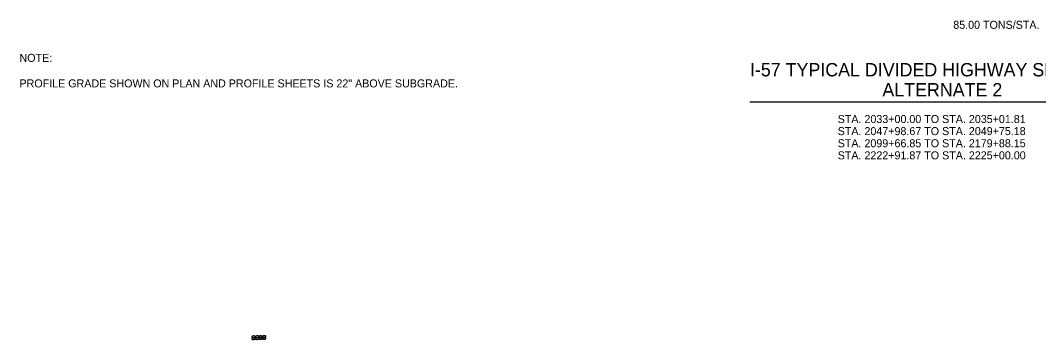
# Model space of a CAD drawing. Extents: x 1734743 to 1735935, y 759845 to 763831.
# Drawn here: x 1735613.9 to 1735766.6, y 760789.8 to 760837.6 of the extents above; entities that cross this region are included whole.
import ezdxf

# ---------------------------------------------------------------- set-up
doc = ezdxf.new("R2010")
doc.units = 0
for name, color, linetype in [('1', 7, 'Continuous'), ('19', 7, 'Continuous'), ('Level 1', 7, 'Continuous')]:
    doc.layers.add(name, color=color, linetype=linetype)

# ---------------------------------------------------------------- blocks, each defined once
blk = doc.blocks.new('ROCKS')
at = {"layer": '1'}
blk.add_spline([(0.013, 0.06), (0.053, 0.053), (0.107, 0.033), (0.133, 0.013), (0.133, -0.007), (0.12, -0.033), (0.107, -0.04), (0.073, -0.053), (0.033, -0.067), (0.013, -0.067), (-0.02, -0.06), (-0.06, -0.053), (-0.087, -0.047), (-0.113, -0.02), (-0.113, -0.007), (-0.107, 0.02), (-0.087, 0.033), (-0.067, 0.047), (-0.033, 0.053), (-0.02, 0.06), (0.013, 0.06)], degree=3, dxfattribs=at)

msp = doc.modelspace()

# ---------------------------------------------------------------- linework, layer by layer
at = {"layer": '19'}
msp.add_line((1735723.33, 760825.43), (1735782.96, 760825.43), dxfattribs=at)

# ---------------------------------------------------------------- block references
at = {"layer": 'Level 1', "xscale": 2.011654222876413, "yscale": 2.0116542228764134, "rotation": 3.0987721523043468}
for p in [(1735648.87, 760790.2), (1735649.42, 760790.22), (1735649.94, 760790.23), (1735650.48, 760790.24), (1735648.88, 760789.92), (1735649.42, 760789.94), (1735649.94, 760789.95), (1735650.48, 760789.96)]:
    msp.add_blockref('ROCKS', p, dxfattribs=at)

# ---------------------------------------------------------------- texts
at = {"layer": '1'}
for s, p in [('NOTE:', (1735613.79, 760831.4)), ('PROFILE GRADE SHOWN ON PLAN AND PROFILE SHEETS IS 22" ABOVE SUBGRADE.', (1735613.79, 760827.57))]:
    msp.add_text(s, height=1.2, dxfattribs=at).set_placement(p)
at = {"layer": '19'}
msp.add_text('85.00 TONS/STA.', height=1.2, rotation=360, dxfattribs=at).set_placement((1735753.82, 760836.35))
for s, height, p in [('I-57 TYPICAL DIVIDED HIGHWAY SECTION', 2, (1735723.33, 760829.22)), ('ALTERNATE 2', 2, (1735743.19, 760826.22)), ('STA. 2033+00.00 TO STA. 2035+01.81', 1.2, (1735736.49, 760822.23)), ('STA. 2047+98.67 TO STA. 2049+75.18', 1.2, (1735736.49, 760820.42)), ('STA. 2099+66.85 TO STA. 2179+88.15', 1.2, (1735736.49, 760818.6)), ('STA. 2222+91.87 TO STA. 2225+00.00', 1.2, (1735736.49, 760816.79))]:
    msp.add_text(s, height=height, dxfattribs=at).set_placement(p)

doc.saveas('drawing.dxf')
